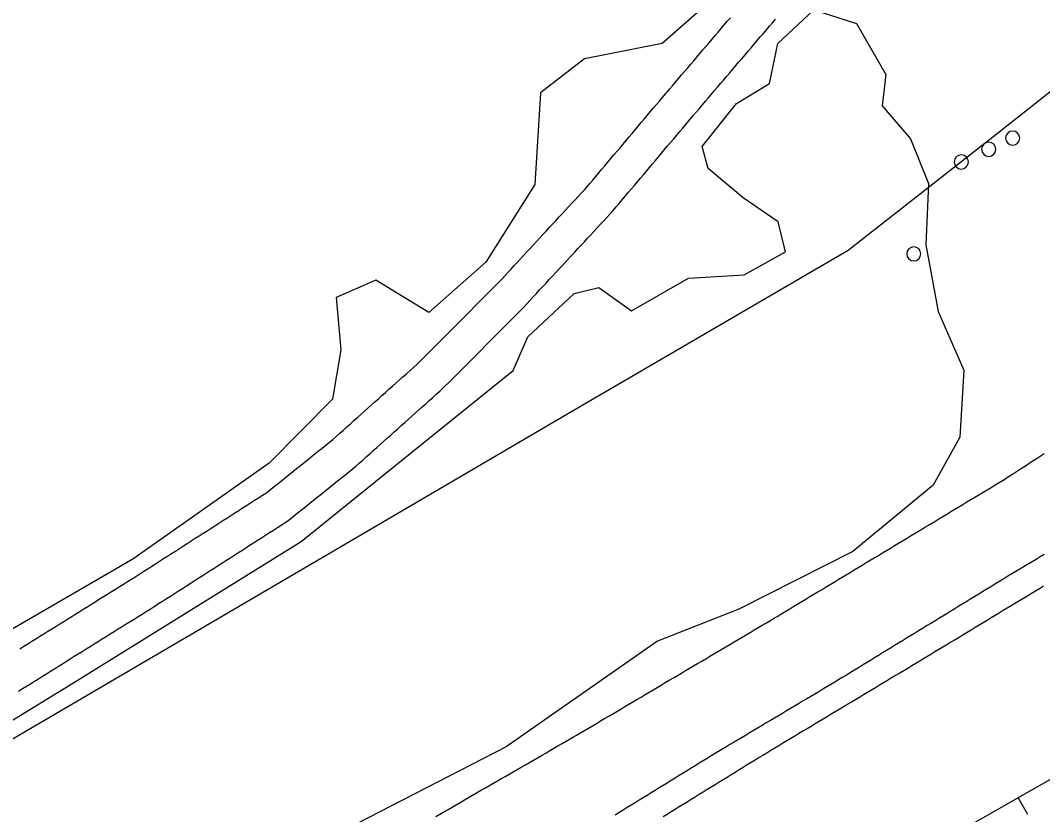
# Model space of a CAD drawing. Extents: x 1901471 to 1963503, y 756461 to 799997.
# Drawn here: x 1928043.7 to 1928261.1, y 772456.4 to 772625.4 of the extents above; entities that cross this region are included whole.
import ezdxf

# ---------------------------------------------------------------- set-up
doc = ezdxf.new("R2010")
doc.units = 0
for name, color, linetype in [('Default', 7, 'Continuous'), ('RD_EX_Fence_Other', 7, 'Continuous'), ('RD_EX_H2O', 7, 'Continuous'), ('RD_EX_Misc', 7, 'Continuous'), ('RD_EX_Road', 7, 'Continuous'), ('RD_EX_VEG', 7, 'Continuous'), ('RD_HC_Cl', 7, 'Continuous'), ('RD_HC_Data_Tic', 7, 'Continuous')]:
    doc.layers.add(name, color=color, linetype=linetype)

# ---------------------------------------------------------------- blocks, each defined once
blk = doc.blocks.new('POST')
at = {"layer": 'Default'}
for start, end in [(90, 270), (270, 90)]:
    blk.add_arc((0, 0), 0.127, start, end, dxfattribs=at)

msp = doc.modelspace()

# ---------------------------------------------------------------- linework, layer by layer
at = {"layer": 'RD_EX_Fence_Other'}
msp.add_lwpolyline([(1927906.61, 772393.18), (1928159.93, 772541.58), (1928219.75, 772576.48), (1928251.5, 772601.38), (1928314.61, 772651.25), (1928351.24, 772679.06), (1928413.34, 772729.46), (1928460.06, 772765.94), (1928488.45, 772776), (1928523.66, 772788.18), (1928565.55, 772802.07), (1928571.12, 772804.27), (1928575.26, 772806.77), (1928582.3, 772812.26), (1928605.63, 772832.65), (1928627.01, 772852.43), (1928645.03, 772869.57)], dxfattribs=at)
at = {"layer": 'RD_EX_H2O'}
msp.add_lwpolyline([(1928132.04, 772455.99), (1928132.91, 772456.49), (1928133.78, 772456.99), (1928134.64, 772457.49), (1928135.51, 772457.99), (1928136.38, 772458.49), (1928137.24, 772458.99), (1928138.11, 772459.49), (1928138.97, 772459.99), (1928139.84, 772460.49), (1928140.71, 772460.99), (1928141.57, 772461.49), (1928142.44, 772461.99), (1928143.3, 772462.49), (1928144.17, 772462.99), (1928145.04, 772463.49), (1928145.9, 772463.99), (1928146.77, 772464.49), (1928147.64, 772464.99), (1928148.5, 772465.49), (1928149.37, 772465.99), (1928150.23, 772466.49), (1928151.1, 772466.99), (1928151.97, 772467.49), (1928152.83, 772467.99), (1928153.7, 772468.49), (1928154.56, 772468.99), (1928155.43, 772469.49), (1928156.3, 772469.99), (1928157.16, 772470.49), (1928158.03, 772470.99), (1928158.9, 772471.49), (1928159.76, 772471.99), (1928160.63, 772472.49), (1928161.49, 772472.99), (1928161.94, 772473.25), (1928162.8, 772473.75), (1928163.66, 772474.26), (1928164.52, 772474.77), (1928165.38, 772475.28), (1928166.24, 772475.79), (1928167.1, 772476.3), (1928167.96, 772476.81), (1928168.82, 772477.32), (1928169.68, 772477.83), (1928170.54, 772478.34), (1928171.4, 772478.85), (1928172.26, 772479.36), (1928173.12, 772479.87), (1928173.98, 772480.38), (1928174.84, 772480.89), (1928175.7, 772481.4), (1928176.56, 772481.91), (1928176.56, 772481.91), (1928177.42, 772482.42), (1928178.28, 772482.93), (1928179.14, 772483.44), (1928180, 772483.95), (1928180.86, 772484.46), (1928181.72, 772484.97), (1928182.58, 772485.48), (1928183.44, 772485.99), (1928184.3, 772486.5), (1928185.16, 772487.01), (1928186.02, 772487.52), (1928186.88, 772488.03), (1928187.74, 772488.54), (1928188.6, 772489.04), (1928189.46, 772489.55), (1928190.32, 772490.06), (1928191.18, 772490.57), (1928192.04, 772491.08), (1928192.9, 772491.59), (1928193.76, 772492.1), (1928194.62, 772492.61), (1928195.48, 772493.12), (1928196.34, 772493.63), (1928197.2, 772494.14), (1928198.06, 772494.65), (1928198.92, 772495.16), (1928199.78, 772495.67), (1928200.64, 772496.18), (1928201.5, 772496.69), (1928202.36, 772497.2), (1928203.22, 772497.71), (1928204.08, 772498.22), (1928204.78, 772498.63), (1928205.63, 772499.15), (1928206.49, 772499.67), (1928207.35, 772500.18), (1928208.2, 772500.7), (1928209.06, 772501.21), (1928209.92, 772501.73), (1928210.77, 772502.25), (1928211.63, 772502.76), (1928212.48, 772503.28), (1928213.34, 772503.8), (1928214.2, 772504.31), (1928215.05, 772504.83), (1928215.91, 772505.34), (1928216.77, 772505.86), (1928217.62, 772506.38), (1928218.48, 772506.89), (1928219.34, 772507.41), (1928220.19, 772507.93), (1928221.05, 772508.44), (1928221.9, 772508.96), (1928222.76, 772509.48), (1928223.62, 772509.99), (1928224.47, 772510.51), (1928225.33, 772511.02), (1928226.19, 772511.54), (1928227.04, 772512.06), (1928227.9, 772512.57), (1928228.76, 772513.09), (1928229.61, 772513.61), (1928230.47, 772514.12), (1928231.32, 772514.64), (1928231.32, 772514.64), (1928232.18, 772515.16), (1928233.04, 772515.67), (1928233.89, 772516.19), (1928234.75, 772516.7), (1928235.61, 772517.22), (1928236.46, 772517.74), (1928237.32, 772518.25), (1928238.17, 772518.77), (1928239.03, 772519.29), (1928239.89, 772519.8), (1928240.74, 772520.32), (1928241.6, 772520.84), (1928242.46, 772521.35), (1928243.31, 772521.87), (1928244.17, 772522.38), (1928245.03, 772522.9), (1928245.88, 772523.42), (1928246.74, 772523.93), (1928247.59, 772524.45), (1928248.45, 772524.97), (1928249.31, 772525.48), (1928250.16, 772526), (1928251.02, 772526.52), (1928251.88, 772527.03), (1928252.73, 772527.55), (1928253.06, 772527.75), (1928253.9, 772528.29), (1928254.74, 772528.83), (1928255.58, 772529.38), (1928256.42, 772529.92), (1928257.25, 772530.47), (1928258.93, 772531.55), (1928259.77, 772532.1), (1928260.61, 772532.64), (1928261.45, 772533.19)], dxfattribs=at)
at = {"layer": 'RD_EX_Road'}
for points in [[(1928043.26, 772482.65), (1928044.11, 772483.18), (1928044.96, 772483.71), (1928045.81, 772484.24), (1928046.65, 772484.77), (1928047.5, 772485.29), (1928048.35, 772485.82), (1928049.2, 772486.35), (1928050.05, 772486.88), (1928050.89, 772487.41), (1928051.74, 772487.94), (1928052.59, 772488.47), (1928053.44, 772489), (1928054.28, 772489.53), (1928055.13, 772490.06), (1928055.98, 772490.59), (1928056.83, 772491.12), (1928057.68, 772491.64), (1928058.52, 772492.17), (1928059.37, 772492.7), (1928060.22, 772493.23), (1928061.07, 772493.76), (1928061.07, 772493.76), (1928061.91, 772494.29), (1928062.76, 772494.82), (1928063.61, 772495.35), (1928064.46, 772495.88), (1928065.31, 772496.41), (1928066.15, 772496.94), (1928067, 772497.47), (1928067.85, 772497.99), (1928068.7, 772498.52), (1928069.54, 772499.05), (1928070.39, 772499.58), (1928071.24, 772500.11), (1928072.09, 772500.64), (1928072.24, 772500.74), (1928073.08, 772501.28), (1928073.92, 772501.81), (1928074.76, 772502.35), (1928075.61, 772502.89), (1928076.45, 772503.43), (1928077.29, 772503.97), (1928078.13, 772504.51), (1928078.97, 772505.05), (1928079.81, 772505.59), (1928080.66, 772506.13), (1928081.5, 772506.67), (1928082.34, 772507.21), (1928083.18, 772507.75), (1928084.02, 772508.29), (1928084.86, 772508.83), (1928085.71, 772509.37), (1928086.55, 772509.91), (1928087.39, 772510.45), (1928088.23, 772510.98), (1928089.07, 772511.52), (1928089.91, 772512.06), (1928090.75, 772512.6), (1928091.6, 772513.14), (1928092.44, 772513.68), (1928093.28, 772514.22), (1928094.12, 772514.76), (1928094.96, 772515.3), (1928095.8, 772515.84), (1928096.65, 772516.38), (1928097.49, 772516.92), (1928098.33, 772517.46), (1928099.17, 772518), (1928100.01, 772518.54), (1928100.56, 772518.89), (1928101.34, 772519.51), (1928102.12, 772520.14), (1928102.9, 772520.77), (1928103.68, 772521.39), (1928104.46, 772522.02), (1928105.24, 772522.64), (1928106.02, 772523.27), (1928106.8, 772523.9), (1928107.57, 772524.52), (1928108.35, 772525.15), (1928109.13, 772525.77), (1928109.91, 772526.4), (1928110.69, 772527.03), (1928111.47, 772527.65), (1928112.25, 772528.28), (1928113.03, 772528.9), (1928113.03, 772528.9), (1928113.81, 772529.53), (1928114.59, 772530.16), (1928115, 772530.49), (1928115.75, 772531.15), (1928116.49, 772531.82), (1928117.24, 772532.49), (1928117.98, 772533.15), (1928118.73, 772533.82), (1928119.48, 772534.48), (1928120.22, 772535.15), (1928120.97, 772535.82), (1928121.71, 772536.48), (1928122.46, 772537.15), (1928123.2, 772537.82), (1928123.95, 772538.48), (1928124.69, 772539.15), (1928125.44, 772539.81), (1928126.18, 772540.48), (1928126.93, 772541.15), (1928127.67, 772541.81), (1928128.42, 772542.48), (1928129.17, 772543.14), (1928129.91, 772543.81), (1928130.66, 772544.48), (1928131.4, 772545.14), (1928132.15, 772545.81), (1928132.89, 772546.48), (1928133.33, 772546.87), (1928134.04, 772547.58), (1928134.74, 772548.28), (1928135.45, 772548.99), (1928136.15, 772549.7), (1928136.86, 772550.41), (1928137.56, 772551.12), (1928138.27, 772551.83), (1928138.97, 772552.53), (1928139.68, 772553.24), (1928140.39, 772553.95), (1928141.09, 772554.66), (1928141.8, 772555.37), (1928142.5, 772556.07), (1928143.21, 772556.78), (1928143.91, 772557.49), (1928144.62, 772558.2), (1928145.32, 772558.91), (1928146.03, 772559.62), (1928146.73, 772560.32), (1928147.44, 772561.03), (1928148.14, 772561.74), (1928148.85, 772562.45), (1928149.55, 772563.16), (1928150.26, 772563.87), (1928150.74, 772564.34), (1928151.42, 772565.08), (1928152.1, 772565.81), (1928152.77, 772566.54), (1928153.45, 772567.28), (1928154.13, 772568.01), (1928154.81, 772568.74), (1928155.49, 772569.48), (1928156.17, 772570.21), (1928156.85, 772570.94), (1928157.53, 772571.68), (1928158.21, 772572.41), (1928158.21, 772572.41), (1928158.89, 772573.14), (1928159.56, 772573.88), (1928160.24, 772574.61), (1928160.92, 772575.35), (1928161.6, 772576.08), (1928162.28, 772576.81), (1928162.96, 772577.55), (1928163.64, 772578.28), (1928164.32, 772579.01), (1928165, 772579.75), (1928165.68, 772580.48), (1928166.35, 772581.21), (1928167.03, 772581.95), (1928167.71, 772582.68), (1928168.39, 772583.41), (1928169.07, 772584.15), (1928169.77, 772584.9), (1928170.41, 772585.67), (1928171.06, 772586.43), (1928171.7, 772587.19), (1928172.35, 772587.96), (1928172.99, 772588.72), (1928173.63, 772589.48), (1928174.28, 772590.25), (1928174.92, 772591.01), (1928175.57, 772591.78), (1928176.21, 772592.54), (1928176.85, 772593.3), (1928177.5, 772594.07), (1928178.14, 772594.83), (1928178.78, 772595.59), (1928179.43, 772596.36), (1928180.07, 772597.12), (1928180.72, 772597.89), (1928181.36, 772598.65), (1928182.65, 772600.18), (1928183.29, 772600.94), (1928183.94, 772601.7), (1928184.58, 772602.47), (1928185.22, 772603.23), (1928185.87, 772604), (1928186.51, 772604.76), (1928186.81, 772605.11), (1928187.46, 772605.87), (1928188.11, 772606.63), (1928188.75, 772607.39), (1928189.4, 772608.15), (1928190.05, 772608.91), (1928190.7, 772609.67), (1928191.35, 772610.43), (1928191.99, 772611.19), (1928192.64, 772611.95), (1928193.29, 772612.71), (1928193.94, 772613.48), (1928194.59, 772614.24), (1928195.88, 772615.76), (1928196.53, 772616.52), (1928197.18, 772617.28), (1928197.83, 772618.04), (1928198.48, 772618.8), (1928199.12, 772619.56), (1928199.77, 772620.32), (1928200.42, 772621.08), (1928201.07, 772621.84), (1928201.07, 772621.84), (1928201.72, 772622.6), (1928202.36, 772623.36), (1928203.01, 772624.12), (1928203.66, 772624.88), (1928204.31, 772625.64)], [(1928043.57, 772491.68), (1928044.42, 772492.21), (1928045.26, 772492.74), (1928046.11, 772493.27), (1928046.96, 772493.8), (1928047.81, 772494.33), (1928048.66, 772494.86), (1928049.5, 772495.38), (1928050.35, 772495.91), (1928051.2, 772496.44), (1928052.05, 772496.97), (1928052.89, 772497.5), (1928053.74, 772498.03), (1928054.59, 772498.56), (1928055.44, 772499.09), (1928056.29, 772499.62), (1928056.29, 772499.62), (1928057.13, 772500.15), (1928057.98, 772500.68), (1928058.83, 772501.21), (1928059.68, 772501.74), (1928060.52, 772502.26), (1928061.37, 772502.79), (1928062.22, 772503.32), (1928063.07, 772503.85), (1928063.92, 772504.38), (1928064.76, 772504.91), (1928065.61, 772505.44), (1928066.46, 772505.97), (1928067.31, 772506.5), (1928068.23, 772507.07), (1928069.07, 772507.61), (1928069.91, 772508.15), (1928070.75, 772508.69), (1928071.6, 772509.23), (1928072.44, 772509.77), (1928073.28, 772510.31), (1928074.12, 772510.85), (1928074.96, 772511.39), (1928075.8, 772511.93), (1928076.65, 772512.47), (1928077.49, 772513.01), (1928078.33, 772513.55), (1928079.17, 772514.09), (1928080.01, 772514.63), (1928080.85, 772515.17), (1928081.7, 772515.7), (1928082.54, 772516.24), (1928083.38, 772516.78), (1928084.22, 772517.32), (1928085.06, 772517.86), (1928085.9, 772518.4), (1928086.75, 772518.94), (1928087.59, 772519.48), (1928088.43, 772520.02), (1928089.27, 772520.56), (1928090.11, 772521.1), (1928090.95, 772521.64), (1928091.79, 772522.18), (1928092.64, 772522.72), (1928093.48, 772523.26), (1928094.32, 772523.8), (1928095.16, 772524.34), (1928096, 772524.87), (1928096.18, 772524.99), (1928096.96, 772525.61), (1928097.73, 772526.24), (1928098.51, 772526.86), (1928099.29, 772527.49), (1928100.07, 772528.12), (1928100.85, 772528.74), (1928101.63, 772529.37), (1928102.41, 772529.99), (1928103.19, 772530.62), (1928103.97, 772531.25), (1928104.75, 772531.87), (1928105.53, 772532.5), (1928106.31, 772533.12), (1928107.09, 772533.75), (1928107.87, 772534.38), (1928108.65, 772535), (1928108.65, 772535), (1928109.43, 772535.63), (1928110.15, 772536.21), (1928110.9, 772536.88), (1928111.64, 772537.54), (1928112.39, 772538.21), (1928113.13, 772538.88), (1928113.88, 772539.54), (1928114.62, 772540.21), (1928115.37, 772540.87), (1928116.12, 772541.54), (1928116.86, 772542.21), (1928117.61, 772542.87), (1928118.35, 772543.54), (1928119.1, 772544.2), (1928119.84, 772544.87), (1928120.59, 772545.54), (1928121.33, 772546.2), (1928122.08, 772546.87), (1928122.82, 772547.54), (1928123.57, 772548.2), (1928124.31, 772548.87), (1928125.06, 772549.53), (1928125.81, 772550.2), (1928126.55, 772550.87), (1928127.3, 772551.53), (1928128.04, 772552.2), (1928128.17, 772552.31), (1928128.88, 772553.02), (1928129.58, 772553.73), (1928130.29, 772554.44), (1928130.99, 772555.15), (1928131.7, 772555.86), (1928132.4, 772556.56), (1928133.11, 772557.27), (1928133.81, 772557.98), (1928134.52, 772558.69), (1928135.22, 772559.4), (1928135.93, 772560.11), (1928136.64, 772560.81), (1928137.34, 772561.52), (1928138.05, 772562.23), (1928138.75, 772562.94), (1928139.46, 772563.65), (1928140.16, 772564.35), (1928140.87, 772565.06), (1928141.57, 772565.77), (1928142.28, 772566.48), (1928142.98, 772567.19), (1928143.69, 772567.9), (1928144.39, 772568.6), (1928145.1, 772569.31), (1928145.33, 772569.54), (1928146.01, 772570.27), (1928146.69, 772571.01), (1928147.36, 772571.74), (1928148.04, 772572.47), (1928148.72, 772573.21), (1928149.4, 772573.94), (1928150.08, 772574.67), (1928150.76, 772575.41), (1928151.44, 772576.14), (1928152.12, 772576.87), (1928152.8, 772577.61), (1928153.48, 772578.34), (1928153.48, 772578.34), (1928154.15, 772579.07), (1928154.83, 772579.81), (1928155.51, 772580.54), (1928156.19, 772581.27), (1928156.87, 772582.01), (1928157.55, 772582.74), (1928158.23, 772583.47), (1928158.91, 772584.21), (1928159.59, 772584.94), (1928160.27, 772585.67), (1928160.94, 772586.41), (1928161.62, 772587.14), (1928162.3, 772587.87), (1928162.98, 772588.61), (1928163.66, 772589.34), (1928164.15, 772589.87), (1928164.79, 772590.63), (1928165.44, 772591.4), (1928166.08, 772592.16), (1928166.72, 772592.92), (1928167.37, 772593.69), (1928168.01, 772594.45), (1928168.66, 772595.22), (1928169.3, 772595.98), (1928169.94, 772596.74), (1928170.59, 772597.51), (1928171.23, 772598.27), (1928171.87, 772599.03), (1928172.52, 772599.8), (1928173.16, 772600.56), (1928173.81, 772601.33), (1928174.45, 772602.09), (1928175.09, 772602.85), (1928175.74, 772603.62), (1928176.38, 772604.38), (1928177.03, 772605.14), (1928177.67, 772605.91), (1928178.31, 772606.67), (1928178.96, 772607.44), (1928179.6, 772608.2), (1928180.24, 772608.96), (1928180.89, 772609.73), (1928181.09, 772609.96), (1928181.74, 772610.72), (1928182.38, 772611.48), (1928183.03, 772612.24), (1928183.68, 772613), (1928184.33, 772613.76), (1928184.98, 772614.52), (1928185.63, 772615.28), (1928186.27, 772616.04), (1928186.92, 772616.8), (1928187.57, 772617.57), (1928188.22, 772618.33), (1928188.87, 772619.09), (1928189.51, 772619.85), (1928190.16, 772620.61), (1928190.81, 772621.37), (1928191.46, 772622.13), (1928192.11, 772622.89), (1928192.75, 772623.65), (1928193.4, 772624.41), (1928194.05, 772625.17), (1928194.7, 772625.93)], [(1928261.46, 772511.72), (1928260.61, 772511.21), (1928259.75, 772510.69), (1928258.89, 772510.18), (1928258.03, 772509.67), (1928257.18, 772509.15), (1928256.32, 772508.64), (1928255.46, 772508.12), (1928254.6, 772507.61), (1928253.75, 772507.09), (1928252.89, 772506.58), (1928252.03, 772506.06), (1928251.81, 772505.93), (1928250.96, 772505.4), (1928250.1, 772504.88), (1928249.25, 772504.36), (1928248.4, 772503.84), (1928247.55, 772503.31), (1928246.69, 772502.79), (1928245.84, 772502.27), (1928244.99, 772501.75), (1928244.14, 772501.22), (1928243.28, 772500.7), (1928242.43, 772500.18), (1928241.58, 772499.65), (1928240.73, 772499.13), (1928239.87, 772498.61), (1928239.02, 772498.09), (1928238.17, 772497.56), (1928237.32, 772497.04), (1928236.46, 772496.52), (1928235.61, 772496), (1928234.76, 772495.47), (1928233.91, 772494.95), (1928233.05, 772494.43), (1928232.2, 772493.9), (1928231.35, 772493.38), (1928230.5, 772492.86), (1928229.65, 772492.34), (1928228.79, 772491.81), (1928227.94, 772491.29), (1928227.09, 772490.77), (1928226.24, 772490.25), (1928225.38, 772489.72), (1928224.53, 772489.2), (1928223.68, 772488.68), (1928222.83, 772488.15), (1928221.97, 772487.63), (1928221.12, 772487.11), (1928220.27, 772486.59), (1928219.52, 772486.13), (1928218.66, 772485.62), (1928217.81, 772485.1), (1928216.95, 772484.59), (1928216.09, 772484.08), (1928215.23, 772483.57), (1928214.37, 772483.05), (1928213.51, 772482.54), (1928212.65, 772482.03), (1928211.79, 772481.52), (1928210.94, 772481), (1928210.08, 772480.49), (1928209.22, 772479.98), (1928208.36, 772479.47), (1928207.5, 772478.95), (1928206.64, 772478.44), (1928205.78, 772477.93), (1928204.93, 772477.42), (1928204.07, 772476.9), (1928203.21, 772476.39), (1928202.35, 772475.88), (1928201.49, 772475.37), (1928200.63, 772474.85), (1928199.77, 772474.34), (1928198.92, 772473.83), (1928198.06, 772473.32), (1928197.2, 772472.8), (1928196.34, 772472.29), (1928195.48, 772471.78), (1928194.62, 772471.27), (1928193.76, 772470.75), (1928192.91, 772470.24), (1928192.05, 772469.73), (1928191.49, 772469.4), (1928190.64, 772468.87), (1928189.78, 772468.35), (1928188.93, 772467.82), (1928188.08, 772467.3), (1928187.23, 772466.77), (1928186.38, 772466.25), (1928185.53, 772465.73), (1928184.67, 772465.2), (1928183.82, 772464.68), (1928182.97, 772464.15), (1928182.12, 772463.63), (1928181.27, 772463.1), (1928180.42, 772462.58), (1928179.57, 772462.06), (1928178.71, 772461.53), (1928177.86, 772461.01), (1928177.01, 772460.48), (1928176.16, 772459.96), (1928175.31, 772459.44), (1928174.46, 772458.91), (1928173.6, 772458.39), (1928172.75, 772457.86), (1928171.9, 772457.34), (1928171.05, 772456.81), (1928170.2, 772456.29)], [(1928261.32, 772504.96), (1928260.46, 772504.44), (1928259.61, 772503.93), (1928258.75, 772503.41), (1928257.9, 772502.89), (1928257.04, 772502.37), (1928256.19, 772501.85), (1928255.33, 772501.34), (1928254.47, 772500.82), (1928253.62, 772500.3), (1928252.76, 772499.78), (1928251.91, 772499.27), (1928251.05, 772498.75), (1928250.2, 772498.23), (1928249.34, 772497.71), (1928248.49, 772497.2), (1928247.63, 772496.68), (1928246.77, 772496.16), (1928245.92, 772495.64), (1928245.06, 772495.13), (1928244.21, 772494.61), (1928243.35, 772494.09), (1928242.5, 772493.57), (1928241.64, 772493.06), (1928240.79, 772492.54), (1928239.93, 772492.02), (1928239.07, 772491.5), (1928238.22, 772490.99), (1928237.36, 772490.47), (1928236.51, 772489.95), (1928235.65, 772489.43), (1928235.01, 772489.05), (1928234.16, 772488.53), (1928233.3, 772488.02), (1928232.44, 772487.5), (1928231.59, 772486.99), (1928230.73, 772486.47), (1928229.87, 772485.96), (1928229.01, 772485.45), (1928228.16, 772484.93), (1928227.3, 772484.42), (1928226.44, 772483.9), (1928225.58, 772483.39), (1928224.73, 772482.87), (1928223.87, 772482.36), (1928223.01, 772481.84), (1928222.15, 772481.33), (1928221.3, 772480.81), (1928220.44, 772480.3), (1928219.58, 772479.78), (1928218.73, 772479.27), (1928217.87, 772478.75), (1928217.01, 772478.24), (1928216.15, 772477.72), (1928215.3, 772477.21), (1928214.44, 772476.7), (1928213.58, 772476.18), (1928212.72, 772475.67), (1928211.87, 772475.15), (1928211.01, 772474.64), (1928210.15, 772474.12), (1928209.29, 772473.61), (1928208.44, 772473.09), (1928207.58, 772472.58), (1928206.72, 772472.06), (1928205.87, 772471.55), (1928205.01, 772471.03), (1928204.15, 772470.52), (1928203.29, 772470), (1928202.44, 772469.49), (1928201.58, 772468.98), (1928200.81, 772468.51), (1928199.95, 772467.99), (1928199.1, 772467.46), (1928198.25, 772466.94), (1928197.4, 772466.41), (1928196.55, 772465.89), (1928195.7, 772465.36), (1928194.85, 772464.84), (1928194, 772464.31), (1928193.14, 772463.79), (1928192.29, 772463.26), (1928191.44, 772462.74), (1928190.59, 772462.21), (1928189.74, 772461.69), (1928188.89, 772461.16), (1928188.04, 772460.64), (1928187.19, 772460.11), (1928186.34, 772459.59), (1928185.48, 772459.06), (1928184.63, 772458.54), (1928183.78, 772458.02), (1928182.93, 772457.49), (1928182.08, 772456.97), (1928181.23, 772456.44), (1928180.38, 772455.92)]]:
    msp.add_lwpolyline(points, dxfattribs=at)
at = {"layer": 'RD_EX_VEG'}
for points in [[(1928195.16, 772633.64), (1928180.16, 772620.45), (1928163.67, 772617.16), (1928154.34, 772609.97), (1928153.14, 772590.48), (1928142.68, 772573.96), (1928130.58, 772563.19), (1928119.29, 772570.11), (1928110.81, 772566.41), (1928111.84, 772555.29), (1928110.07, 772544.81), (1928096.61, 772531.13), (1928067.61, 772510.72), (1928017.55, 772481.71)], [(1927989.43, 772444.29), (1928054.82, 772484.33), (1928103.41, 772514.47), (1928131.32, 772537.05), (1928148.5, 772550.88), (1928151.63, 772558.07), (1928161.44, 772567.25), (1928166.7, 772568.57), (1928173.67, 772563.55), (1928185.79, 772570.54), (1928197.64, 772571.24), (1928206.45, 772576.11), (1928204.87, 772582.5), (1928197.4, 772587.63), (1928189.99, 772593.85), (1928188.73, 772598.54), (1928195.98, 772607.68), (1928203.05, 772611.93), (1928204.79, 772620.43), (1928212.46, 772627.61), (1928221.53, 772624.72), (1928227.77, 772613.84), (1928227.01, 772607.21), (1928233.05, 772600.19), (1928236.82, 772590.68), (1928236.29, 772577.63), (1928238.89, 772563.45), (1928244.37, 772550.93), (1928243.51, 772536.71), (1928237.87, 772526.48), (1928220.78, 772512.38), (1928196.54, 772500.06), (1928179.2, 772493.28), (1928147.03, 772470.8), (1928110.34, 772451.96)]]:
    msp.add_lwpolyline(points, dxfattribs=at)
at = {"layer": 'RD_HC_Cl'}
for centre, radius, start, end in [((1933934.02, 762479.74), 11482.38, 112.01316, 122.84589), ((1933920.67, 762509.14), 11420.5, 112.014247, 122.846378), ((1933910.03, 762523.4), 11373.86, 112.013249, 123.541888)]:
    msp.add_arc(centre, radius, start, end, dxfattribs=at)
at = {"layer": 'RD_HC_Data_Tic'}
msp.add_line((1928255.95, 772459.95), (1928257.93, 772456.47), dxfattribs=at)

# ---------------------------------------------------------------- block references
at = {"layer": 'RD_EX_Misc', "xscale": 11.811023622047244, "yscale": 11.811023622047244}
for p in [(1928254.76, 772600.33), (1928249.66, 772597.94), (1928243.83, 772595.25), (1928233.73, 772575.69)]:
    msp.add_blockref('POST', p, dxfattribs=at)

doc.saveas('drawing.dxf')
